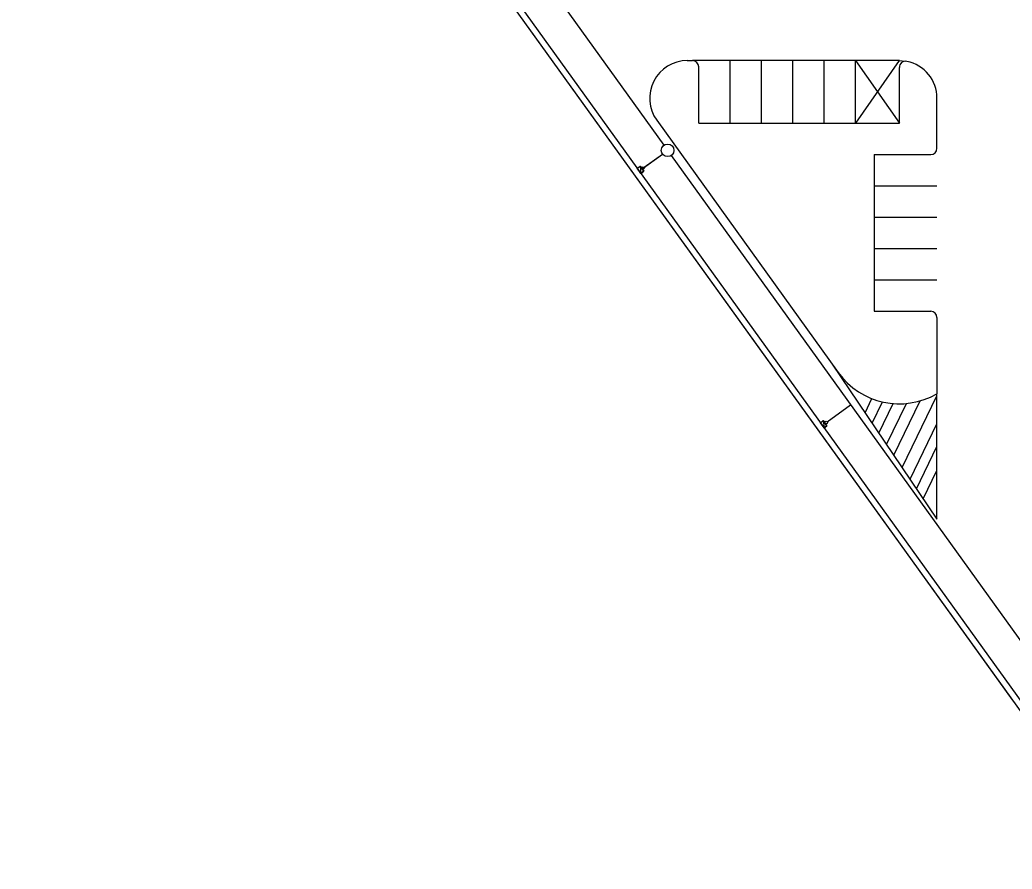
# Model space of a CAD drawing. Extents: x -264205 to -263659, y -1242401 to -1242060.
# Drawn here: x -264204.7 to -264125.6, y -1242315 to -1242247.2 of the extents above; entities that cross this region are included whole.
import ezdxf

# ---------------------------------------------------------------- set-up
doc = ezdxf.new("R2010")
doc.units = 0
for name, color, linetype in [('OBRUBNIKY_KOMUNIKACIE_PROJEKT', 7, 'Continuous'), ('SITUACIA_DSP_2D', 7, 'Continuous'), ('TDZ_VODOROVNE_PROJEKT', 7, 'Continuous')]:
    doc.layers.add(name, color=color, linetype=linetype)

msp = doc.modelspace()

# ---------------------------------------------------------------- linework, layer by layer
at = {"layer": 'OBRUBNIKY_KOMUNIKACIE_PROJEKT'}
for p, q in [((-264204.694, -1242191.482), (-264115.871, -1242314.982)), ((-264204.694, -1242191.482), (-264137.78, -1242284.52)), ((-264204.078, -1242191.482), (-264119.571, -1242308.982)), ((-264151.48, -1242250.482), (-264151.068, -1242250.482)), ((-264150.568, -1242250.482), (-264151.068, -1242250.482)), ((-264134.568, -1242250.482), (-264150.568, -1242250.482)), ((-264134.581, -1242250.476), (-264134.068, -1242250.533)), ((-264150.568, -1242255.482), (-264150.568, -1242250.982)), ((-264134.568, -1242255.482), (-264134.568, -1242251.033)), ((-264131.568, -1242257.482), (-264131.568, -1242253.482)), ((-264153.916, -1242255.234), (-264139.439, -1242275.363)), ((-264150.568, -1242255.482), (-264134.568, -1242255.482)), ((-264136.568, -1242257.982), (-264136.568, -1242270.482)), ((-264136.568, -1242257.982), (-264132.068, -1242257.982)), ((-264136.568, -1242270.482), (-264132.068, -1242270.482)), ((-264131.568, -1242270.982), (-264131.568, -1242277.056)), ((-264137.78, -1242284.52), (-264125.581, -1242301.482))]:
    msp.add_line(p, q, dxfattribs=at)
for centre, radius, start, end in [((-264151.48, -1242253.482), 3, 90, 215.72401), ((-264151.068, -1242250.982), 0.5, 0, 90), ((-264134.068, -1242251.033), 0.5, 78.46304, 180), ((-264134.568, -1242253.482), 3, 0, 78.46304), ((-264132.068, -1242257.482), 0.5, 270, 0), ((-264132.068, -1242270.982), 0.5, 0, 90), ((-264134.568, -1242271.86), 6, 215.72401, 300)]:
    msp.add_arc(centre, radius, start, end, dxfattribs=at)
at = {"layer": 'SITUACIA_DSP_2D'}
for p, q in [((-264204.694, -1242191.482), (-264115.871, -1242314.982)), ((-264204.694, -1242191.482), (-264137.78, -1242284.52)), ((-264204.078, -1242191.482), (-264119.75, -1242308.732)), ((-264181.951, -1242217.458), (-264153.34, -1242257.238)), ((-264151.48, -1242250.482), (-264151.068, -1242250.482)), ((-264150.568, -1242255.482), (-264150.568, -1242250.982)), ((-264134.568, -1242255.482), (-264134.568, -1242251.033)), ((-264131.568, -1242257.482), (-264131.568, -1242253.482)), ((-264153.916, -1242255.234), (-264139.439, -1242275.363)), ((-264150.568, -1242255.482), (-264134.568, -1242255.482)), ((-264155.084, -1242259.108), (-264153.454, -1242257.936)), ((-264154.921, -1242258.991), (-264153.454, -1242257.936)), ((-264152.757, -1242258.05), (-264124.146, -1242297.83)), ((-264152.757, -1242258.05), (-264124.146, -1242297.83)), ((-264136.568, -1242257.982), (-264136.568, -1242270.482)), ((-264136.568, -1242257.982), (-264132.068, -1242257.982)), ((-264155.465, -1242259.074), (-264155.23, -1242258.905)), ((-264155.173, -1242259.48), (-264155.465, -1242259.074)), ((-264155.23, -1242258.905), (-264154.938, -1242259.311)), ((-264155.23, -1242258.905), (-264155.173, -1242259.48)), ((-264155.23, -1242258.905), (-264155.173, -1242259.48)), ((-264154.938, -1242259.311), (-264155.23, -1242258.905)), ((-264154.938, -1242259.311), (-264155.173, -1242259.48)), ((-264155.173, -1242259.48), (-264154.938, -1242259.311)), ((-264136.568, -1242270.482), (-264132.068, -1242270.482)), ((-264131.568, -1242270.982), (-264131.568, -1242277.056)), ((-264140.324, -1242279.287), (-264138.451, -1242277.94)), ((-264140.868, -1242279.37), (-264140.632, -1242279.201)), ((-264140.576, -1242279.776), (-264140.868, -1242279.37)), ((-264140.632, -1242279.201), (-264140.341, -1242279.607)), ((-264140.632, -1242279.201), (-264140.576, -1242279.776)), ((-264140.632, -1242279.201), (-264140.576, -1242279.776)), ((-264140.341, -1242279.607), (-264140.632, -1242279.201)), ((-264140.341, -1242279.607), (-264140.576, -1242279.776)), ((-264140.576, -1242279.776), (-264140.341, -1242279.607)), ((-264137.78, -1242284.52), (-264125.581, -1242301.482))]:
    msp.add_line(p, q, dxfattribs=at)
for centre, radius in [((-264153.049, -1242257.644), 0.5), ((-264155, -1242259.053), 0.1), ((-264140.403, -1242279.349), 0.1)]:
    msp.add_circle(centre, radius, dxfattribs=at)
for centre, radius, start, end in [((-264151.48, -1242253.482), 3, 90, 215.72401), ((-264151.068, -1242250.982), 0.5, 0, 90), ((-264134.068, -1242251.033), 0.5, 78.46304, 180), ((-264134.568, -1242253.482), 3, 0, 78.46304), ((-264132.068, -1242257.482), 0.5, 270, 0), ((-264132.068, -1242270.982), 0.5, 0, 90), ((-264134.568, -1242271.86), 6, 215.72401, 300)]:
    msp.add_arc(centre, radius, start, end, dxfattribs=at)
at = {"layer": 'TDZ_VODOROVNE_PROJEKT'}
for p, q in [((-264148.068, -1242255.482), (-264148.068, -1242250.482)), ((-264145.568, -1242255.482), (-264145.568, -1242250.482)), ((-264143.068, -1242255.482), (-264143.068, -1242250.482)), ((-264140.568, -1242255.482), (-264140.568, -1242250.482)), ((-264138.068, -1242255.482), (-264138.068, -1242250.482)), ((-264134.581, -1242250.484), (-264138.068, -1242255.482)), ((-264138.066, -1242250.484), (-264134.568, -1242255.482)), ((-264136.568, -1242260.482), (-264131.568, -1242260.482)), ((-264136.568, -1242262.982), (-264131.568, -1242262.982)), ((-264136.568, -1242265.482), (-264131.568, -1242265.482)), ((-264136.568, -1242267.982), (-264131.568, -1242267.982)), ((-264139.918, -1242274.696), (-264131.568, -1242287.061)), ((-264137.302, -1242278.57), (-264136.756, -1242277.446)), ((-264134.346, -1242282.947), (-264131.568, -1242277.22)), ((-264131.568, -1242287.061), (-264131.568, -1242277.056)), ((-264136.741, -1242279.401), (-264135.918, -1242277.706)), ((-264136.202, -1242280.199), (-264135.057, -1242277.84)), ((-264135.592, -1242281.102), (-264134.007, -1242277.833)), ((-264135.007, -1242281.969), (-264132.898, -1242277.623)), ((-264133.714, -1242283.883), (-264131.568, -1242279.459)), ((-264133.202, -1242284.642), (-264131.568, -1242281.274)), ((-264132.667, -1242285.434), (-264131.568, -1242283.169))]:
    msp.add_line(p, q, dxfattribs=at)

doc.saveas('drawing.dxf')
